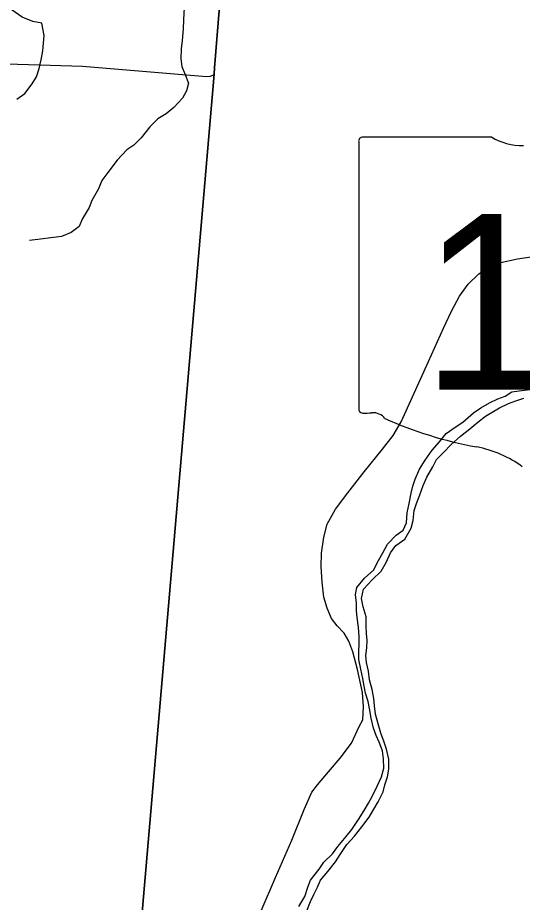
# Model space of a CAD drawing. Extents: x 0 to 42.5, y 0 to 22.
# Drawn here: x 8.111 to 8.462, y 16.014 to 16.629 of the extents above; entities that cross this region are included whole.
import ezdxf

# ---------------------------------------------------------------- set-up
doc = ezdxf.new("R2010")
doc.units = 0
for name, color, linetype in [('GM_X_Interchange_Ramps', 7, 'Continuous'), ('GM_X_Minor_River', 7, 'Continuous'), ('GM_X_State_Route', 7, 'Continuous'), ('GM_X_State_Shield', 7, 'Continuous'), ('GM_X_Township', 7, 'Continuous'), ('GM_X_Township_Road', 7, 'Continuous'), ('SH_Cut_Line', 7, 'Continuous')]:
    doc.layers.add(name, color=color, linetype=linetype)

msp = doc.modelspace()

# ---------------------------------------------------------------- linework, layer by layer
at = {"layer": 'GM_X_Interchange_Ramps'}
msp.add_lwpolyline([(8.9, 15.53758), (8.9, 19.05381), (8.80207, 19.06082), (8.79715, 19.06117), (8.45529, 19.08562), (8.42249, 18.59682), (8.4216, 18.58362), (8.41233, 18.47844), (8.38323, 18.14846), (8.33786, 17.63394), (8.30797, 17.29222), (8.30866, 17.28459), (8.30841, 17.27648), (8.30737, 17.26941), (8.29023, 17.08765), (8.28773, 17.0646), (8.28228, 16.99116), (8.27401, 16.89234), (8.25723, 16.70556), (8.24802, 16.59431), (8.24781, 16.59008), (8.17933, 15.79111)], dxfattribs=at)
at = {"layer": 'GM_X_Minor_River'}
for points in [[(8.11071, 16.57261), (8.11623, 16.57656), (8.1214, 16.58317), (8.12427, 16.58808), (8.12621, 16.59396), (8.12757, 16.59983), (8.12875, 16.60627), (8.12959, 16.6169), (8.12794, 16.62545), (8.12188, 16.62662), (8.11433, 16.62971), (8.10282, 16.63775)], [(8.2271, 16.63639), (8.22648, 16.62786), (8.22624, 16.6216), (8.22562, 16.61344), (8.22501, 16.60756), (8.22477, 16.60073), (8.22531, 16.59541), (8.22754, 16.59027), (8.22996, 16.5838), (8.2286, 16.57831), (8.22591, 16.57339), (8.2198, 16.56679), (8.21447, 16.56246), (8.20876, 16.55889), (8.20323, 16.55342), (8.19711, 16.54568), (8.19196, 16.54059), (8.1872, 16.53739), (8.18052, 16.53022), (8.17402, 16.52153), (8.16982, 16.51605), (8.1675, 16.51019), (8.16271, 16.50206), (8.16097, 16.49713), (8.15599, 16.48919), (8.15406, 16.48408), (8.14854, 16.47975), (8.1417, 16.47714), (8.1343, 16.47624), (8.1271, 16.47514), (8.11951, 16.47424)], [(8.30679, 16.01112), (8.31101, 16.01792), (8.31314, 16.02454), (8.31488, 16.02946), (8.32099, 16.03701), (8.32425, 16.04192), (8.33016, 16.04776), (8.33379, 16.05286), (8.33971, 16.05984), (8.34354, 16.06474), (8.34832, 16.07154), (8.35215, 16.07796), (8.35522, 16.08287), (8.3581, 16.08797), (8.36136, 16.09478), (8.36425, 16.10121), (8.36581, 16.10727), (8.36567, 16.11371), (8.36495, 16.11941), (8.36272, 16.1253), (8.36067, 16.13006), (8.35882, 16.13519), (8.35716, 16.14203), (8.35589, 16.14886), (8.35497, 16.15361), (8.35312, 16.1595), (8.35221, 16.16425), (8.3513, 16.16956), (8.34984, 16.17621), (8.34856, 16.18286), (8.34841, 16.18836), (8.34883, 16.19385), (8.34867, 16.1986), (8.34834, 16.20542), (8.34744, 16.21207), (8.34691, 16.217), (8.34695, 16.22212), (8.34624, 16.22819), (8.34703, 16.23293), (8.35238, 16.23934), (8.35886, 16.24518), (8.36135, 16.2501), (8.36519, 16.25709), (8.36845, 16.26314), (8.37456, 16.26935), (8.37932, 16.27274), (8.38163, 16.27803), (8.38205, 16.28486), (8.38362, 16.29129), (8.38499, 16.29849), (8.38617, 16.30341), (8.38772, 16.30833), (8.3908, 16.31533), (8.39463, 16.32157), (8.39941, 16.32836), (8.40457, 16.33421), (8.40934, 16.34005), (8.41562, 16.34438), (8.42076, 16.34795), (8.42819, 16.35435), (8.43333, 16.35792), (8.43942, 16.36148), (8.4453, 16.3641), (8.45024, 16.36596), (8.455, 16.36915), (8.46011, 16.36969), (8.4675, 16.37059)], [(8.31245, 16.00805), (8.31496, 16.01448), (8.31727, 16.0194), (8.31977, 16.0245), (8.32188, 16.02942), (8.32685, 16.03545), (8.33239, 16.04206), (8.33546, 16.04716), (8.34024, 16.05414), (8.34558, 16.05999), (8.35055, 16.0664), (8.35572, 16.0732), (8.35898, 16.07886), (8.36185, 16.08397), (8.3655, 16.09077), (8.36667, 16.09569), (8.36842, 16.10137), (8.3694, 16.10648), (8.36926, 16.1135), (8.3678, 16.12053), (8.36613, 16.12528), (8.3639, 16.13174), (8.36206, 16.13801), (8.36002, 16.14485), (8.3595, 16.15073), (8.35896, 16.15567), (8.35787, 16.16212), (8.35584, 16.16878), (8.35532, 16.17485), (8.35385, 16.18074), (8.35331, 16.18567), (8.35411, 16.19097), (8.35434, 16.19609), (8.3538, 16.20084), (8.35365, 16.20615), (8.35351, 16.2126), (8.35147, 16.21944), (8.35038, 16.22532), (8.35175, 16.23176), (8.35786, 16.23836), (8.36415, 16.2442), (8.3676, 16.25025), (8.37049, 16.25705), (8.37413, 16.26215), (8.38041, 16.26666), (8.38501, 16.27422), (8.38637, 16.27952), (8.38699, 16.28653), (8.38873, 16.29145), (8.39086, 16.2975), (8.39318, 16.30394), (8.39587, 16.3098), (8.3999, 16.31698), (8.40259, 16.32208), (8.40773, 16.32717), (8.41251, 16.33226), (8.41918, 16.33809), (8.42565, 16.34336), (8.43118, 16.34788), (8.43651, 16.35202), (8.44126, 16.35483), (8.4464, 16.35802), (8.45267, 16.36101), (8.45779, 16.36288), (8.4633, 16.36474)]]:
    msp.add_lwpolyline(points, dxfattribs=at)
at = {"layer": 'GM_X_State_Route'}
msp.add_lwpolyline([(8.28054, 16.00817), (8.29059, 16.03121), (8.30182, 16.05728), (8.31053, 16.07863), (8.31575, 16.09053), (8.31978, 16.0958), (8.32743, 16.10465), (8.33548, 16.11425), (8.34331, 16.12467), (8.34874, 16.13618), (8.3512, 16.14095), (8.35186, 16.14999), (8.35103, 16.16002), (8.34758, 16.1758), (8.3443, 16.18813), (8.3415, 16.19569), (8.33838, 16.20112), (8.33344, 16.20638), (8.3295, 16.21148), (8.32638, 16.21855), (8.32424, 16.22627), (8.32292, 16.23663), (8.32226, 16.24765), (8.32259, 16.25685), (8.32421, 16.26807), (8.32638, 16.27691), (8.33229, 16.28743), (8.34096, 16.29869), (8.35226, 16.31338), (8.36491, 16.32919), (8.37238, 16.33861), (8.378, 16.3481), (8.38589, 16.36552), (8.39707, 16.39018), (8.40743, 16.41337), (8.41285, 16.4252), (8.41844, 16.43556), (8.42447, 16.44395), (8.43192, 16.45118), (8.4385, 16.45529), (8.44606, 16.45874), (8.45889, 16.46154), (8.49144, 16.4663)], dxfattribs=at)
at = {"layer": 'GM_X_State_Shield'}
for p, q in [((8.44097, 16.54626), (8.35141, 16.54626)), ((8.3484, 16.54306), (8.3484, 16.35738))]:
    msp.add_line(p, q, dxfattribs=at)
for centre, major_axis, start_param, end_param in [((8.3519, 16.54346), (0.00354, 0), 1.712693, 3.28349), ((8.4623, 16.56782), (0.03436, 0), 4.042523, 4.731795), ((8.35193, 16.35697), (0.00357, 0), 3.00124, 4.508301), ((8.35248, 16.37597), (0.02728, 0), 4.665946, 4.897461), ((8.35806, 16.34667), (0.00984, 0), 0.519207, 1.627899), ((8.48223, 16.5135), (0.2342, 0), 4.195997, 4.488961), ((8.41241, 16.27396), (0.07328, 0), 0.823519, 1.323587)]:
    msp.add_ellipse(centre, major_axis=major_axis, ratio=0.8, start_param=start_param, end_param=end_param, dxfattribs=at)
at = {"layer": 'GM_X_Township'}
msp.add_lwpolyline([(8.33786, 17.63394), (8.30797, 17.29222), (8.30866, 17.28459), (8.30841, 17.27648), (8.30737, 17.26941), (8.29023, 17.08765), (8.28773, 17.0646), (8.28228, 16.99116), (8.27401, 16.89234), (8.25723, 16.70556), (8.24802, 16.59431), (8.24781, 16.59008), (8.17933, 15.79111)], dxfattribs=at)
at = {"layer": 'GM_X_Township_Road'}
for points in [[(8.24792, 16.58982), (8.24813, 16.59404), (8.25734, 16.7053)], [(7.82693, 16.52329), (7.99047, 16.60056), (8.1563, 16.59561), (8.24267, 16.5884), (8.2453, 16.58856), (8.24792, 16.58982)]]:
    msp.add_lwpolyline(points, dxfattribs=at)
at = {"layer": 'SH_Cut_Line'}
for points in [[(8.9, 14.1), (8.9, 19.05381), (8.80207, 19.06082), (8.79715, 19.06117), (8.45529, 19.08562), (8.42249, 18.59682), (8.4216, 18.58362), (8.41233, 18.47844), (8.38323, 18.14846), (8.33786, 17.63394), (8.30797, 17.29222), (8.30866, 17.28459), (8.30841, 17.27648), (8.30737, 17.26941), (8.29023, 17.08765), (8.28773, 17.0646), (8.28228, 16.99116), (8.27401, 16.89234), (8.25723, 16.70556), (8.24802, 16.59431), (8.24781, 16.59008), (8.17933, 15.79111)], [(8.17933, 15.79111), (8.24781, 16.59008), (8.24802, 16.59431), (8.25723, 16.70556), (8.27401, 16.89234), (8.28228, 16.99116), (8.28773, 17.0646), (8.29023, 17.08765), (8.30737, 17.26941), (8.30841, 17.27648), (8.30866, 17.28459), (8.30797, 17.29222), (8.33786, 17.63394)]]:
    msp.add_lwpolyline(points, dxfattribs=at)

# ---------------------------------------------------------------- texts
at = {"layer": 'GM_X_State_Shield'}
msp.add_text('180', height=0.122327, dxfattribs=at).set_placement((8.39196, 16.37047))

doc.saveas('drawing.dxf')
